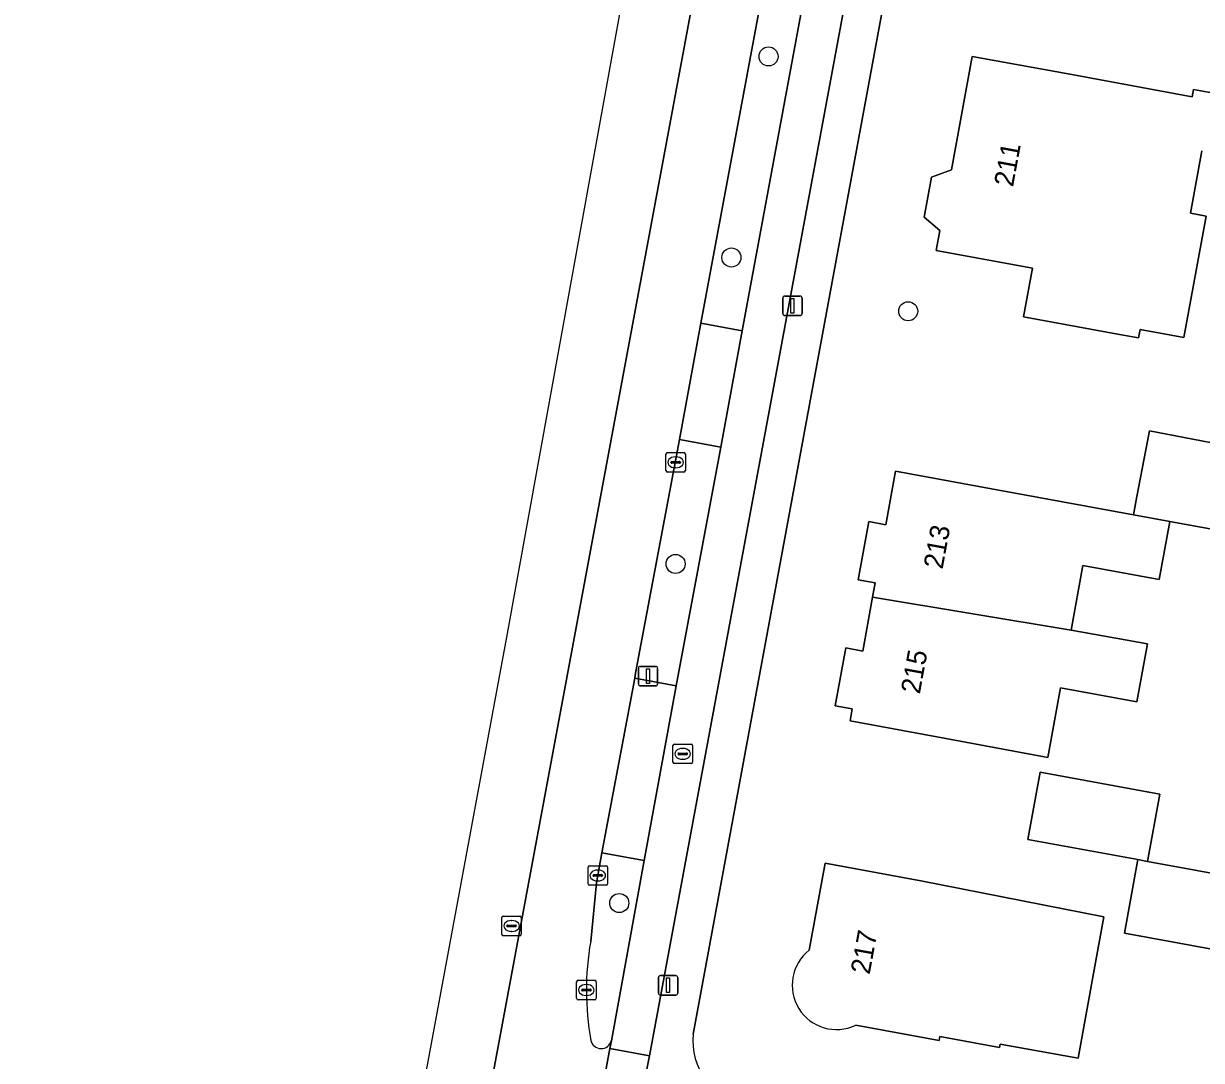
# Model space of a CAD drawing. Extents: x 161692 to 162379, y 380760 to 381678.
# Drawn here: x 161733.6 to 161794, y 381183.1 to 381236.3 of the extents above; entities that cross this region are included whole.
import ezdxf

# ---------------------------------------------------------------- set-up
doc = ezdxf.new("R2010")
doc.units = 0
for name, color, linetype in [('IMGEO_Berm_groen', 7, 'Continuous'), ('IMGEO_Boom', 7, 'Continuous'), ('IMGEO_Erf', 7, 'Continuous'), ('IMGEO_Fietspad_gesloten', 7, 'Continuous'), ('IMGEO_Fietspad_open', 7, 'Continuous'), ('IMGEO_Kolk', 7, 'Continuous'), ('IMGEO_Lichtmast', 7, 'Continuous'), ('IMGEO_OVBaan_gesloten', 7, 'Continuous'), ('IMGEO_Pand', 7, 'Continuous'), ('IMGEO_Pand_nummerreeks', 7, 'Continuous'), ('IMGEO_Rijbaan_lokaal_open', 7, 'Continuous'), ('IMGEO_Rijbaan_regionaal_gesloten', 7, 'Continuous'), ('IMGEO_Rioolput', 7, 'Continuous'), ('IMGEO_Voetpad_open', 7, 'Continuous')]:
    doc.layers.add(name, color=color, linetype=linetype)

msp = doc.modelspace()

# ---------------------------------------------------------------- linework, layer by layer
at = {"layer": 'IMGEO_Berm_groen'}
for points in [[(161773.485, 381236.775), (161771.383, 381237.173), (161768.355, 381220.913), (161770.465, 381220.534)], [(161767.085, 381202.3), (161769.368, 381214.557), (161767.248, 381214.947), (161764.999, 381202.949), (161764.951, 381202.695)]]:
    msp.add_lwpolyline(points, close=True, dxfattribs=at)
msp.add_lwpolyline([(161763.753, 381184.09), (161765.434, 381193.344), (161763.269, 381193.733), (161762.989, 381192.193), (161762.692, 381189.182)], dxfattribs=at)
for centre, radius, start, end in [((161776.722, 381186.682), 14.251, 169.89522, 190.42071), ((161763.231, 381184.225), 0.539, 192.96465, 345.50317)]:
    msp.add_arc(centre, radius, start, end, dxfattribs=at)
at = {"layer": 'IMGEO_Boom'}
for centre in [(161771.823, 381234.61), (161769.915, 381224.29), (161778.992, 381221.531), (161767.051, 381208.562), (161764.161, 381191.158)]:
    msp.add_circle(centre, 0.489, dxfattribs=at)
at = {"layer": 'IMGEO_Erf'}
for points in [[(161793.381, 381321.065), (161780.063, 381250), (161767.961, 381184.435)], [(161794.068, 381229.771), (161793.479, 381226.558), (161794.285, 381226.41), (161793.143, 381220.177), (161790.898, 381220.588), (161790.821, 381220.165), (161789.833, 381220.346), (161784.914, 381221.247), (161785.372, 381223.747), (161780.435, 381224.652), (161780.623, 381225.677), (161779.815, 381226.364), (161780.192, 381228.421), (161781.213, 381228.785), (161782.281, 381234.612), (161787.2, 381233.711), (161793.576, 381232.542), (161793.644, 381232.91), (161794.952, 381232.67)], [(161798.701, 381209.602), (161792.421, 381210.748), (161791.876, 381207.758), (161787.951, 381208.475), (161787.349, 381205.17), (161791.275, 381204.454), (161790.734, 381201.484), (161786.809, 381202.201), (161786.158, 381198.63), (161780.923, 381199.597), (161776.006, 381200.505), (161776.118, 381201.12), (161775.238, 381201.281), (161775.783, 381204.251), (161776.66, 381204.091), (161777.165, 381206.857), (161777.299, 381207.593), (161776.423, 381207.754), (161776.969, 381210.734), (161777.842, 381210.574), (161778.343, 381213.316), (161783.262, 381212.419), (161790.556, 381211.088), (161790.736, 381212.028), (161791.379, 381215.39), (161797.243, 381214.269)], [(161795.985, 381188.528), (161790.092, 381189.608), (161790.785, 381193.385), (161785.141, 381194.418), (161785.774, 381197.876), (161791.915, 381196.752), (161791.282, 381193.295), (161803.937, 381190.975)], [(161773.91, 381188.736), (161774.728, 381193.198), (161779.647, 381192.297), (161789.04, 381190.453)], [(161789.04, 381190.453), (161788.61, 381188.107), (161787.708, 381183.188), (161783.71, 381183.921), (161783.676, 381183.74), (161780.614, 381184.301), (161780.577, 381184.1), (161776.299, 381184.884)]]:
    msp.add_lwpolyline(points, dxfattribs=at)
for centre, radius, start, end in [((161775.317, 381186.942), 2.28, 128.09509, 295.51906), ((161771.193, 381184.048), 3.255, 173.16483, 260.82404)]:
    msp.add_arc(centre, radius, start, end, dxfattribs=at)
at = {"layer": 'IMGEO_Fietspad_gesloten'}
msp.add_lwpolyline([(161765.11, 381180.339), (161765.71, 381183.313), (161763.68, 381183.691), (161761.411, 381171.382), (161761.24, 381170.338), (161759.699, 381161.956), (161761.764, 381161.581), (161763.275, 381169.907), (161763.502, 381171.15)], close=True, dxfattribs=at)
at = {"layer": 'IMGEO_Fietspad_open'}
msp.add_lwpolyline([(161789.825, 381313.188), (161787.748, 381313.588), (161783.131, 381288.477), (161781.538, 381279.981), (161779.265, 381267.761), (161777.577, 381258.766), (161775.121, 381245.608), (161773.485, 381236.775), (161770.465, 381220.534), (161769.368, 381214.557), (161767.085, 381202.3), (161765.434, 381193.344), (161763.753, 381184.09), (161763.68, 381183.691), (161765.71, 381183.313)], close=True, dxfattribs=at)
at = {"layer": 'IMGEO_Kolk'}
for p, q in [((161766.554, 381213.35), (161766.554, 381214.202)), ((161766.629, 381214.276), (161767.481, 381214.276)), ((161767.555, 381214.202), (161767.555, 381213.35)), ((161766.813, 381213.77), (161766.813, 381213.782)), ((161767.251, 381213.733), (161766.853, 381213.733)), ((161766.856, 381213.819), (161767.254, 381213.819)), ((161767.065, 381213.496), (161767.04, 381213.496)), ((161767.042, 381214.056), (161767.067, 381214.056)), ((161767.297, 381213.782), (161767.297, 381213.77)), ((161767.481, 381213.276), (161766.629, 381213.276)), ((161762.557, 381192.147), (161762.557, 381192.999)), ((161762.632, 381193.073), (161763.484, 381193.073)), ((161763.558, 381192.999), (161763.558, 381192.147)), ((161762.816, 381192.567), (161762.816, 381192.579)), ((161763.254, 381192.53), (161762.856, 381192.53)), ((161762.859, 381192.616), (161763.257, 381192.616)), ((161763.045, 381192.853), (161763.07, 381192.853)), ((161763.3, 381192.579), (161763.3, 381192.567)), ((161763.484, 381192.073), (161762.632, 381192.073)), ((161763.068, 381192.293), (161763.043, 381192.293)), ((161761.972, 381186.266), (161761.972, 381187.118)), ((161762.047, 381187.192), (161762.899, 381187.192)), ((161762.46, 381186.972), (161762.485, 381186.972)), ((161762.973, 381187.118), (161762.973, 381186.266)), ((161762.231, 381186.686), (161762.231, 381186.698)), ((161762.669, 381186.649), (161762.271, 381186.649)), ((161762.274, 381186.735), (161762.672, 381186.735)), ((161762.483, 381186.412), (161762.458, 381186.412)), ((161762.715, 381186.698), (161762.715, 381186.686)), ((161762.899, 381186.192), (161762.047, 381186.192))]:
    msp.add_line(p, q, dxfattribs=at)
for points in [[(161766.554, 381213.35), (161766.554, 381214.202)], [(161766.629, 381214.276), (161767.481, 381214.276)], [(161767.555, 381214.202), (161767.555, 381213.35)], [(161767.481, 381213.276), (161766.629, 381213.276)], [(161762.557, 381192.147), (161762.557, 381192.999)], [(161762.632, 381193.073), (161763.484, 381193.073)], [(161763.558, 381192.999), (161763.558, 381192.147)], [(161763.484, 381192.073), (161762.632, 381192.073)], [(161761.972, 381186.266), (161761.972, 381187.118)], [(161762.047, 381187.192), (161762.899, 381187.192)], [(161762.973, 381187.118), (161762.973, 381186.266)], [(161762.899, 381186.192), (161762.047, 381186.192)]]:
    msp.add_lwpolyline(points, dxfattribs=at)
for centre, radius, start, end in [((161766.631, 381214.2), 0.0765, 91.55205, 178.44795), ((161766.631, 381214.2), 0.0765, 91.55205, 178.44795), ((161767.479, 381214.2), 0.0765, 1.55205, 88.44795), ((161767.479, 381214.2), 0.0765, 1.55205, 88.44795), ((161766.853, 381213.779), 0.0403, 85.87752, 175.75265), ((161766.85, 381213.769), 0.0366, 178.93798, 274.71019), ((161767.254, 381213.776), 0.043, 264.86636, 352.45326), ((161767.258, 381213.781), 0.0386, 1.73085, 96.63898), ((161766.631, 381213.352), 0.0765, 181.55205, 268.44795), ((161766.631, 381213.352), 0.0765, 181.55205, 268.44795), ((161767.479, 381213.352), 0.0765, 271.55205, 358.44795), ((161767.479, 381213.352), 0.0765, 271.55205, 358.44795), ((161762.634, 381192.997), 0.0765, 91.55205, 178.44795), ((161762.634, 381192.997), 0.0765, 91.55205, 178.44795), ((161763.482, 381192.997), 0.0765, 1.55205, 88.44795), ((161763.482, 381192.997), 0.0765, 1.55205, 88.44795), ((161762.856, 381192.576), 0.0403, 85.87752, 175.75265), ((161762.853, 381192.566), 0.0366, 178.93798, 274.71019), ((161763.257, 381192.573), 0.043, 264.86636, 352.45326), ((161763.261, 381192.578), 0.0386, 1.73085, 96.63898), ((161762.634, 381192.149), 0.0765, 181.55205, 268.44795), ((161762.634, 381192.149), 0.0765, 181.55205, 268.44795), ((161763.482, 381192.149), 0.0765, 271.55205, 358.44795), ((161763.482, 381192.149), 0.0765, 271.55205, 358.44795), ((161762.049, 381187.116), 0.0765, 91.55205, 178.44795), ((161762.049, 381187.116), 0.0765, 91.55205, 178.44795), ((161762.897, 381187.116), 0.0765, 1.55205, 88.44795), ((161762.897, 381187.116), 0.0765, 1.55205, 88.44795), ((161762.049, 381186.268), 0.0765, 181.55205, 268.44795), ((161762.049, 381186.268), 0.0765, 181.55205, 268.44795), ((161762.271, 381186.695), 0.0403, 85.87752, 175.75265), ((161762.268, 381186.685), 0.0366, 178.93798, 274.71019), ((161762.672, 381186.692), 0.043, 264.86636, 352.45326), ((161762.676, 381186.697), 0.0386, 1.73085, 96.63898), ((161762.897, 381186.268), 0.0765, 271.55205, 358.44795), ((161762.897, 381186.268), 0.0765, 271.55205, 358.44795)]:
    msp.add_arc(centre, radius, start, end, dxfattribs=at)
for centre, major_axis, ratio, start_param, end_param in [((161767.041, 381213.776), (-0.387, 0.002), 0.722429, 4.712389, 7.853982), ((161767.066, 381213.776), (-0.39, 0.002), 0.717154, 1.570796, 4.712389), ((161763.044, 381192.573), (-0.387, 0.002), 0.722429, 4.712389, 7.853982), ((161763.069, 381192.573), (-0.39, 0.002), 0.717154, 1.570796, 4.712389), ((161762.459, 381186.692), (-0.387, 0.002), 0.722429, 4.712389, 7.853982), ((161762.484, 381186.692), (-0.39, 0.002), 0.717154, 1.570796, 4.712389)]:
    msp.add_ellipse(centre, major_axis=major_axis, ratio=ratio, start_param=start_param, end_param=end_param, dxfattribs=at)
at = {"layer": 'IMGEO_Lichtmast'}
for p, q in [((161772.554, 381221.41), (161772.554, 381222.21)), ((161772.554, 381222.21), (161772.554, 381221.41)), ((161772.654, 381222.31), (161773.444, 381222.31)), ((161773.444, 381222.31), (161772.654, 381222.31)), ((161773.544, 381222.21), (161773.544, 381221.41)), ((161773.544, 381221.41), (161773.544, 381222.21)), ((161773.444, 381221.31), (161772.654, 381221.31)), ((161772.654, 381221.31), (161773.444, 381221.31)), ((161765.139, 381202.402), (161765.139, 381203.202)), ((161765.139, 381203.202), (161765.139, 381202.402)), ((161765.239, 381203.302), (161766.029, 381203.302)), ((161766.029, 381203.302), (161765.239, 381203.302)), ((161766.129, 381203.202), (161766.129, 381202.402)), ((161766.129, 381202.402), (161766.129, 381203.202)), ((161766.029, 381202.302), (161765.239, 381202.302)), ((161765.239, 381202.302), (161766.029, 381202.302)), ((161766.172, 381186.535), (161766.172, 381187.335)), ((161766.172, 381187.335), (161766.172, 381186.535)), ((161766.272, 381187.435), (161767.062, 381187.435)), ((161767.062, 381187.435), (161766.272, 381187.435)), ((161767.162, 381187.335), (161767.162, 381186.535)), ((161767.162, 381186.535), (161767.162, 381187.335)), ((161767.062, 381186.435), (161766.272, 381186.435)), ((161766.272, 381186.435), (161767.062, 381186.435))]:
    msp.add_line(p, q, dxfattribs=at)
for points in [[(161772.974, 381222.185), (161773.124, 381222.185), (161773.124, 381221.435), (161772.974, 381221.435), (161772.974, 381222.185)], [(161765.559, 381203.177), (161765.709, 381203.177), (161765.709, 381202.427), (161765.559, 381202.427), (161765.559, 381203.177)], [(161766.592, 381187.31), (161766.742, 381187.31), (161766.742, 381186.56), (161766.592, 381186.56), (161766.592, 381187.31)]]:
    msp.add_lwpolyline(points, dxfattribs=at)
for centre, start, end in [((161772.654, 381222.21), 90, 180), ((161772.654, 381222.21), 90, 180), ((161773.444, 381222.21), 0, 90), ((161773.444, 381222.21), 360, 90), ((161772.654, 381221.41), 180, 270), ((161772.654, 381221.41), 180, 270), ((161773.444, 381221.41), 270, 0), ((161773.444, 381221.41), 270, 0), ((161765.239, 381203.202), 90, 180), ((161765.239, 381203.202), 90, 180), ((161766.029, 381203.202), 0, 90), ((161766.029, 381203.202), 360, 90), ((161765.239, 381202.402), 180, 270), ((161765.239, 381202.402), 180, 270), ((161766.029, 381202.402), 270, 0), ((161766.029, 381202.402), 270, 0), ((161766.272, 381187.335), 90, 180), ((161766.272, 381187.335), 90, 180), ((161767.062, 381187.335), 0, 90), ((161767.062, 381187.335), 360, 90), ((161766.272, 381186.535), 180, 270), ((161766.272, 381186.535), 180, 270), ((161767.062, 381186.535), 270, 0), ((161767.062, 381186.535), 270, 0)]:
    msp.add_arc(centre, 0.1, start, end, dxfattribs=at)
at = {"layer": 'IMGEO_OVBaan_gesloten'}
msp.add_lwpolyline([(161744.563, 381111.938), (161780.667, 381305.843), (161780.198, 381305.933), (161783.4, 381322.888), (161779.986, 381323.471), (161776.881, 381306.547), (161776.704, 381306.578), (161776.704, 381306.578), (161771.577, 381277.677), (161758.366, 381204.804), (161740.263, 381107.16), (161733.581, 381071.116)], dxfattribs=at)
at = {"layer": 'IMGEO_Pand'}
for points in [[(161794.952, 381232.67), (161793.644, 381232.91), (161793.576, 381232.542), (161787.2, 381233.711), (161782.281, 381234.612), (161781.213, 381228.785), (161780.192, 381228.421), (161779.815, 381226.364), (161780.623, 381225.677), (161780.435, 381224.652), (161785.372, 381223.747), (161784.914, 381221.247), (161789.833, 381220.346), (161790.821, 381220.165), (161790.898, 381220.588), (161793.143, 381220.177), (161794.285, 381226.41), (161793.479, 381226.558), (161794.068, 381229.771)], [(161776.299, 381184.884), (161780.577, 381184.1), (161780.614, 381184.301), (161783.676, 381183.74), (161783.71, 381183.921), (161787.708, 381183.188), (161788.61, 381188.107), (161789.04, 381190.453), (161779.647, 381192.297), (161774.728, 381193.198), (161773.91, 381188.736)], [(161797.941, 381184.889), (161803.117, 381186.842), (161802.863, 381187.462), (161804.969, 381188.325), (161803.937, 381190.975), (161791.282, 381193.295), (161790.785, 381193.385), (161790.092, 381189.608), (161795.985, 381188.528), (161795.663, 381186.827)]]:
    msp.add_lwpolyline(points, dxfattribs=at)
for points in [[(161799.944, 381213.753), (161799.845, 381213.771), (161797.243, 381214.269), (161791.379, 381215.39), (161790.736, 381212.028), (161790.556, 381211.088), (161792.421, 381210.748), (161798.701, 381209.602), (161798.96, 381209.555), (161799.059, 381209.537)], [(161792.421, 381210.748), (161790.556, 381211.088), (161783.262, 381212.419), (161778.343, 381213.316), (161777.842, 381210.574), (161776.969, 381210.734), (161776.423, 381207.754), (161777.299, 381207.593), (161777.165, 381206.857), (161787.349, 381205.17), (161787.951, 381208.475), (161791.876, 381207.758)], [(161777.165, 381206.857), (161776.66, 381204.091), (161775.783, 381204.251), (161775.238, 381201.281), (161776.118, 381201.12), (161776.006, 381200.505), (161780.923, 381199.597), (161786.158, 381198.63), (161786.809, 381202.201), (161790.734, 381201.484), (161791.275, 381204.454), (161787.349, 381205.17)], [(161790.785, 381193.385), (161791.282, 381193.295), (161791.915, 381196.752), (161785.774, 381197.876), (161785.141, 381194.418)]]:
    msp.add_lwpolyline(points, close=True, dxfattribs=at)
msp.add_arc((161775.317, 381186.942), 2.28, 128.09509, 295.51906, dxfattribs=at)
at = {"layer": 'IMGEO_Rijbaan_lokaal_open'}
for points in [[(161768.355, 381220.913), (161767.248, 381214.947), (161769.368, 381214.557), (161770.465, 381220.534)], [(161767.085, 381202.3), (161764.951, 381202.695), (161763.269, 381193.733), (161765.434, 381193.344)]]:
    msp.add_lwpolyline(points, close=True, dxfattribs=at)
at = {"layer": 'IMGEO_Rijbaan_regionaal_gesloten'}
for points in [[(161779.709, 381323.516), (161779.709, 381323.516), (161779.986, 381323.471), (161783.4, 381322.888), (161783.872, 381322.811), (161780.667, 381305.843), (161744.563, 381111.938)], [(161762.692, 381189.182), (161762.989, 381192.193), (161763.269, 381193.733), (161764.951, 381202.695), (161764.999, 381202.949), (161767.248, 381214.947), (161768.355, 381220.913), (161771.383, 381237.173), (161773.024, 381246.02), (161773.768, 381250), (161775.279, 381258.078), (161775.476, 381259.162), (161775.734, 381260.583), (161777.023, 381267.418), (161777.158, 381268.148), (161779.204, 381279.233), (161779.406, 381280.293), (161779.61, 381281.367), (161780.954, 381288.493), (161781.028, 381288.883), (161783.114, 381299.939), (161785.667, 381313.861), (161785.877, 381314.944), (161786.467, 381318.127)], [(161761.411, 381171.382), (161763.68, 381183.691), (161763.753, 381184.09)]]:
    msp.add_lwpolyline(points, dxfattribs=at)
for centre, radius, start, end in [((161776.722, 381186.682), 14.251, 169.89522, 190.42071), ((161763.231, 381184.225), 0.539, 192.96465, 345.50317)]:
    msp.add_arc(centre, radius, start, end, dxfattribs=at)
at = {"layer": 'IMGEO_Rioolput'}
for p, q in [((161766.916, 381198.387), (161766.916, 381199.239)), ((161766.991, 381199.313), (161767.843, 381199.313)), ((161767.404, 381199.093), (161767.429, 381199.093)), ((161767.917, 381199.239), (161767.917, 381198.387)), ((161767.175, 381198.807), (161767.175, 381198.819)), ((161767.613, 381198.77), (161767.215, 381198.77)), ((161767.218, 381198.856), (161767.616, 381198.856)), ((161767.427, 381198.533), (161767.402, 381198.533)), ((161767.659, 381198.819), (161767.659, 381198.807)), ((161767.843, 381198.313), (161766.991, 381198.313)), ((161758.131, 381189.555), (161758.131, 381190.407)), ((161758.206, 381190.481), (161759.058, 381190.481)), ((161758.39, 381189.975), (161758.39, 381189.987)), ((161758.828, 381189.938), (161758.43, 381189.938)), ((161758.433, 381190.024), (161758.831, 381190.024)), ((161758.619, 381190.261), (161758.644, 381190.261)), ((161758.874, 381189.987), (161758.874, 381189.975)), ((161759.132, 381190.407), (161759.132, 381189.555)), ((161759.058, 381189.481), (161758.206, 381189.481)), ((161758.642, 381189.701), (161758.617, 381189.701))]:
    msp.add_line(p, q, dxfattribs=at)
for points in [[(161766.916, 381198.387), (161766.916, 381199.239)], [(161766.991, 381199.313), (161767.843, 381199.313)], [(161767.917, 381199.239), (161767.917, 381198.387)], [(161767.843, 381198.313), (161766.991, 381198.313)], [(161758.131, 381189.555), (161758.131, 381190.407)], [(161758.206, 381190.481), (161759.058, 381190.481)], [(161759.132, 381190.407), (161759.132, 381189.555)], [(161759.058, 381189.481), (161758.206, 381189.481)]]:
    msp.add_lwpolyline(points, dxfattribs=at)
for centre, radius, start, end in [((161766.993, 381199.237), 0.0765, 91.55205, 178.44795), ((161766.993, 381199.237), 0.0765, 91.55205, 178.44795), ((161767.841, 381199.237), 0.0765, 1.55205, 88.44795), ((161767.841, 381199.237), 0.0765, 1.55205, 88.44795), ((161766.993, 381198.389), 0.0765, 181.55205, 268.44795), ((161766.993, 381198.389), 0.0765, 181.55205, 268.44795), ((161767.215, 381198.816), 0.0403, 85.87752, 175.75265), ((161767.212, 381198.806), 0.0366, 178.93798, 274.71019), ((161767.616, 381198.813), 0.043, 264.86636, 352.45326), ((161767.62, 381198.818), 0.0386, 1.73085, 96.63898), ((161767.841, 381198.389), 0.0765, 271.55205, 358.44795), ((161767.841, 381198.389), 0.0765, 271.55205, 358.44795), ((161758.208, 381190.405), 0.0765, 91.55205, 178.44795), ((161758.208, 381190.405), 0.0765, 91.55205, 178.44795), ((161758.43, 381189.984), 0.0403, 85.87752, 175.75265), ((161758.427, 381189.974), 0.0366, 178.93798, 274.71019), ((161758.831, 381189.981), 0.043, 264.86636, 352.45326), ((161758.835, 381189.986), 0.0386, 1.73085, 96.63898), ((161759.056, 381190.405), 0.0765, 1.55205, 88.44795), ((161759.056, 381190.405), 0.0765, 1.55205, 88.44795), ((161758.208, 381189.557), 0.0765, 181.55205, 268.44795), ((161758.208, 381189.557), 0.0765, 181.55205, 268.44795), ((161759.056, 381189.557), 0.0765, 271.55205, 358.44795), ((161759.056, 381189.557), 0.0765, 271.55205, 358.44795)]:
    msp.add_arc(centre, radius, start, end, dxfattribs=at)
for centre, major_axis, ratio, start_param, end_param in [((161767.403, 381198.813), (-0.387, 0.002), 0.722429, 4.712389, 7.853982), ((161767.428, 381198.813), (-0.39, 0.002), 0.717154, 1.570796, 4.712389), ((161758.618, 381189.981), (-0.387, 0.002), 0.722429, 4.712389, 7.853982), ((161758.643, 381189.981), (-0.39, 0.002), 0.717154, 1.570796, 4.712389)]:
    msp.add_ellipse(centre, major_axis=major_axis, ratio=ratio, start_param=start_param, end_param=end_param, dxfattribs=at)
at = {"layer": 'IMGEO_Voetpad_open'}
for points in [[(161767.961, 381184.435), (161780.063, 381250), (161793.381, 381321.065), (161793.919, 381324.068)], [(161791.425, 381321.648), (161789.825, 381313.188), (161765.71, 381183.313), (161765.11, 381180.339)]]:
    msp.add_lwpolyline(points, dxfattribs=at)
msp.add_arc((161771.193, 381184.048), 3.255, 173.16483, 260.82404, dxfattribs=at)

# ---------------------------------------------------------------- texts
at = {"layer": 'IMGEO_Pand_nummerreeks'}
for s, rotation, p in [('211', 79.49789, (161784.369, 381227.881)), ('213', 79.66405, (161780.755, 381208.259)), ('215', 79.6617, (161779.586, 381201.852)), ('217', 79.61156, (161777.011, 381187.457))]:
    msp.add_text(s, height=1, rotation=rotation, dxfattribs=at).set_placement(p)

doc.saveas('drawing.dxf')
